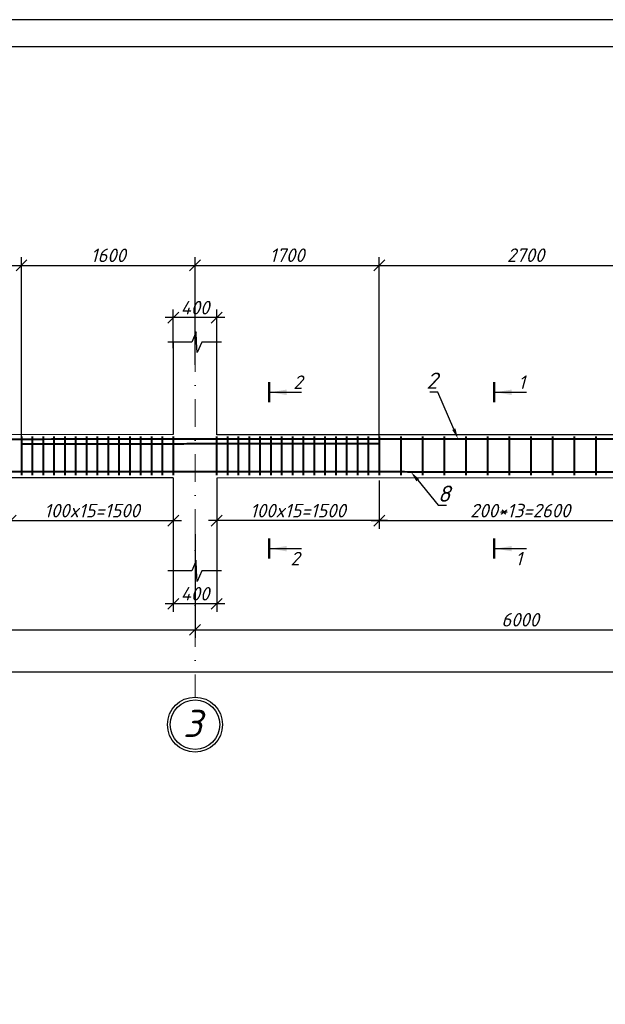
# Model space of a CAD drawing. Header units: millimetres. Extents: x -33345 to 4712671, y -3392 to 121473.
# Tile 518 of 656: x 2588981 to 2599785, y 68322 to 86501. Entities that reach past the tile are written whole.
import ezdxf
from ezdxf import colors
from ezdxf.entities.mleader import LeaderData, LeaderLine
from ezdxf.math import Vec2, Vec3

# ---------------------------------------------------------------- set-up
doc = ezdxf.new("R2010")
doc.units = ezdxf.units.MM
doc.linetypes.add('DASHDOTX2', pattern=[50.8, 25.4, -12.7, 0, -12.7])
doc.layers.add('0.25', color=7, linetype='Continuous', lineweight=25)
doc.layers.add('АСО-Текст', color=7, linetype='Continuous', lineweight=20)
doc.layers.add('Лист', color=7, linetype='Continuous')
doc.styles.add('_text', font='isocpeui.ttf')
doc.styles.add('GOST 2.304', font='isocpeui.ttf')
doc.styles.add('RUSS', font='RUSS.shx', dxfattribs={"width": 0.8, "oblique": 15, "height": 250})
doc.styles.add('Тохир', font='isocpeui.ttf', dxfattribs={"oblique": 2, "height": 250})
doc.dimstyles.new('Islom 94', dxfattribs={"dimtxt": 250, "dimasz": 200, "dimexe": 150, "dimexo": 100, "dimgap": 60, "dimtad": 1, "dimdec": 0, "dimtxsty": '_text', "dimblk": 'OBLIQUE', "dimcen": 0, "dimdle": 150, "dimadec": 0, "dimazin": 0, "dimtfac": 1, "dimtdec": 0, "dimtmove": 0, "dimatfit": 3, "dimfxl": 1, "dimarcsym": 0})

# ---------------------------------------------------------------- blocks, each defined once
blk = doc.blocks.new('*U327')
at = {"layer": '0.25', "color": 5, "linetype": 'Continuous', "lineweight": 25, "ltscale": 100}
blk.add_lwpolyline([(-125914, 0), (0, 0), (0, 42000), (-125914, 42000), (-125914, 0)], dxfattribs=at)
at = {"layer": '0.25', "color": 7, "linetype": 'Continuous', "lineweight": 30, "ltscale": 100}
blk.add_lwpolyline([(-123914, 500), (-500, 500), (-500, 41500), (-123914, 41500), (-123914, 500)], dxfattribs=at)
blk = doc.blocks.new('_Oblique')
at = {"color": 0, "linetype": 'ByBlock', "lineweight": -2}
blk.add_line((-0.5, -0.5), (0.5, 0.5), dxfattribs=at)
blk = doc.blocks.new('*D1412')
at = {"color": 0, "lineweight": -2, "ltscale": 10, "transparency": 16777216}
for p, q in [((2591815, 76322), (2591815, 75567)), ((2592615, 76322), (2592615, 75567)), ((2592765, 75717), (2591665, 75717))]:
    blk.add_line(p, q, dxfattribs=at)
at = {"layer": 'Defpoints', "color": 0, "ltscale": 10, "transparency": 16777216}
for p in [(2591815, 76422), (2592615, 76422), (2591815, 75717)]:
    blk.add_point(p, dxfattribs=at)
at = {"color": 0, "lineweight": -2, "ltscale": 10, "transparency": 16777216, "xscale": 200, "yscale": 200, "zscale": 200, "rotation": 180}
blk.add_blockref('_Oblique', (2591815, 75717), dxfattribs=at)
at = {"color": 0, "lineweight": -2, "ltscale": 10, "transparency": 16777216, "xscale": 200, "yscale": 200, "zscale": 200}
blk.add_blockref('_Oblique', (2592615, 75717), dxfattribs=at)
at = {"color": 0, "ltscale": 10, "transparency": 16777216, "insert": (2592215, 75902), "char_height": 250, "attachment_point": 5, "style": '_text'}
blk.add_mtext('400', dxfattribs=at)
blk = doc.blocks.new('*D1413')
at = {"color": 0, "lineweight": -2, "ltscale": 10, "transparency": 16777216}
for p, q in [((2591815, 80439), (2591815, 81150)), ((2592615, 80439), (2592615, 81150)), ((2592765, 81000), (2591665, 81000))]:
    blk.add_line(p, q, dxfattribs=at)
at = {"layer": 'Defpoints', "color": 0, "ltscale": 10, "transparency": 16777216}
for p in [(2591815, 81000), (2591815, 80339), (2592615, 80339)]:
    blk.add_point(p, dxfattribs=at)
at = {"color": 0, "lineweight": -2, "ltscale": 10, "transparency": 16777216, "xscale": 200, "yscale": 200, "zscale": 200, "rotation": 180}
blk.add_blockref('_Oblique', (2591815, 81000), dxfattribs=at)
at = {"color": 0, "lineweight": -2, "ltscale": 10, "transparency": 16777216, "xscale": 200, "yscale": 200, "zscale": 200}
blk.add_blockref('_Oblique', (2592615, 81000), dxfattribs=at)
at = {"color": 0, "ltscale": 10, "transparency": 16777216, "insert": (2592215, 81185), "char_height": 250, "attachment_point": 5, "style": '_text'}
blk.add_mtext('400', dxfattribs=at)
blk = doc.blocks.new('*D2871')
at = {"color": 0, "lineweight": -2, "ltscale": 10, "transparency": 16777216}
for p, q in [((2592215, 77002), (2592215, 75087)), ((2580215, 76558), (2580215, 75087)), ((2580065, 75237), (2592365, 75237))]:
    blk.add_line(p, q, dxfattribs=at)
at = {"layer": 'Defpoints', "color": 0, "ltscale": 10, "transparency": 16777216}
for p in [(2592215, 77102, 1359241), (2580215, 76658, 1359241), (2592215, 75237)]:
    blk.add_point(p, dxfattribs=at)
at = {"color": 0, "lineweight": -2, "ltscale": 10, "transparency": 16777216, "xscale": 200, "yscale": 200, "zscale": 200, "rotation": 180}
blk.add_blockref('_Oblique', (2580215, 75237), dxfattribs=at)
at = {"color": 0, "lineweight": -2, "ltscale": 10, "transparency": 16777216, "xscale": 200, "yscale": 200, "zscale": 200}
blk.add_blockref('_Oblique', (2592215, 75237), dxfattribs=at)
at = {"color": 0, "ltscale": 10, "transparency": 16777216, "insert": (2586215, 75422), "char_height": 250, "attachment_point": 5, "style": '_text'}
blk.add_mtext('6000', dxfattribs=at)
blk = doc.blocks.new('*D2872')
at = {"color": 0, "lineweight": -2, "ltscale": 10, "transparency": 16777216}
for p, q in [((2604215, 77152), (2604215, 75087)), ((2592215, 77002), (2592215, 75087)), ((2592065, 75237), (2604365, 75237))]:
    blk.add_line(p, q, dxfattribs=at)
at = {"layer": 'Defpoints', "color": 0, "ltscale": 10, "transparency": 16777216}
for p in [(2592215, 77102, 1359241), (2604215, 77252, 1359241), (2604215, 75237)]:
    blk.add_point(p, dxfattribs=at)
at = {"color": 0, "lineweight": -2, "ltscale": 10, "transparency": 16777216, "xscale": 200, "yscale": 200, "zscale": 200, "rotation": 180}
blk.add_blockref('_Oblique', (2592215, 75237), dxfattribs=at)
at = {"color": 0, "lineweight": -2, "ltscale": 10, "transparency": 16777216, "xscale": 200, "yscale": 200, "zscale": 200}
blk.add_blockref('_Oblique', (2604215, 75237), dxfattribs=at)
at = {"color": 0, "ltscale": 10, "transparency": 16777216, "insert": (2598215, 75422), "char_height": 250, "attachment_point": 5, "style": '_text'}
blk.add_mtext('6000', dxfattribs=at)
blk = doc.blocks.new('*D2880')
at = {"color": 0, "lineweight": -2, "ltscale": 10, "transparency": 16777216}
for p, q in [((2568215, 77052), (2568215, 74302)), ((2687015, 77052), (2687015, 74302)), ((2687165, 74452), (2568065, 74452))]:
    blk.add_line(p, q, dxfattribs=at)
at = {"layer": 'Defpoints', "color": 0, "ltscale": 10, "transparency": 16777216}
for p in [(2568215, 77152, 1359241), (2687015, 77152), (2568215, 74452)]:
    blk.add_point(p, dxfattribs=at)
at = {"color": 0, "lineweight": -2, "ltscale": 10, "transparency": 16777216, "xscale": 200, "yscale": 200, "zscale": 200, "rotation": 180}
blk.add_blockref('_Oblique', (2568215, 74452), dxfattribs=at)
at = {"color": 0, "lineweight": -2, "ltscale": 10, "transparency": 16777216, "xscale": 200, "yscale": 200, "zscale": 200}
blk.add_blockref('_Oblique', (2687015, 74452), dxfattribs=at)
at = {"color": 0, "ltscale": 10, "transparency": 16777216, "insert": (2627615, 74637), "char_height": 250, "attachment_point": 5, "style": '_text'}
blk.add_mtext('59400', dxfattribs=at)
blk = doc.blocks.new('*D1456')
at = {"color": 0, "lineweight": -2, "ltscale": 10, "transparency": 16777216}
for p, q in [((2588815, 77991), (2588815, 77102)), ((2591815, 77759), (2591815, 77102)), ((2588665, 77252), (2591965, 77252))]:
    blk.add_line(p, q, dxfattribs=at)
at = {"layer": 'Defpoints', "color": 0, "ltscale": 10, "transparency": 16777216}
for p in [(2588815, 78091), (2591815, 77859), (2591815, 77252)]:
    blk.add_point(p, dxfattribs=at)
at = {"color": 0, "lineweight": -2, "ltscale": 10, "transparency": 16777216, "xscale": 200, "yscale": 200, "zscale": 200, "rotation": 180}
blk.add_blockref('_Oblique', (2588815, 77252), dxfattribs=at)
at = {"color": 0, "lineweight": -2, "ltscale": 10, "transparency": 16777216, "xscale": 200, "yscale": 200, "zscale": 200}
blk.add_blockref('_Oblique', (2591815, 77252), dxfattribs=at)
at = {"color": 0, "ltscale": 10, "transparency": 16777216, "insert": (2590315, 77437), "char_height": 250, "attachment_point": 5, "style": '_text'}
blk.add_mtext('100x15=1500', dxfattribs=at)
blk = doc.blocks.new('*D1459')
at = {"color": 0, "lineweight": -2, "ltscale": 10, "transparency": 16777216}
for p, q in [((2595615, 77877), (2595615, 77102)), ((2600815, 77877), (2600815, 77102)), ((2595465, 77252), (2600965, 77252))]:
    blk.add_line(p, q, dxfattribs=at)
at = {"layer": 'Defpoints', "color": 0, "ltscale": 10, "transparency": 16777216}
for p in [(2595615, 77977, 1359241), (2600815, 77977, 1359241), (2600815, 77252)]:
    blk.add_point(p, dxfattribs=at)
at = {"color": 0, "lineweight": -2, "ltscale": 10, "transparency": 16777216, "xscale": 200, "yscale": 200, "zscale": 200, "rotation": 180}
blk.add_blockref('_Oblique', (2595615, 77252), dxfattribs=at)
at = {"color": 0, "lineweight": -2, "ltscale": 10, "transparency": 16777216, "xscale": 200, "yscale": 200, "zscale": 200}
blk.add_blockref('_Oblique', (2600815, 77252), dxfattribs=at)
at = {"color": 0, "ltscale": 10, "transparency": 16777216, "insert": (2598215, 77437), "char_height": 250, "attachment_point": 5, "style": '_text'}
blk.add_mtext('200*13=2600', dxfattribs=at)
blk = doc.blocks.new('*D1480')
at = {"color": 0, "lineweight": -2, "ltscale": 10, "transparency": 16777216}
for p, q in [((2595615, 77991), (2595615, 77102)), ((2592615, 77759), (2592615, 77102)), ((2595765, 77252), (2592465, 77252))]:
    blk.add_line(p, q, dxfattribs=at)
at = {"layer": 'Defpoints', "color": 0, "ltscale": 10, "transparency": 16777216}
for p in [(2595615, 78091), (2592615, 77859), (2592615, 77252)]:
    blk.add_point(p, dxfattribs=at)
at = {"color": 0, "lineweight": -2, "ltscale": 10, "transparency": 16777216, "xscale": 200, "yscale": 200, "zscale": 200, "rotation": 180}
blk.add_blockref('_Oblique', (2592615, 77252), dxfattribs=at)
at = {"color": 0, "lineweight": -2, "ltscale": 10, "transparency": 16777216, "xscale": 200, "yscale": 200, "zscale": 200}
blk.add_blockref('_Oblique', (2595615, 77252), dxfattribs=at)
at = {"color": 0, "ltscale": 10, "transparency": 16777216, "insert": (2594115, 77437), "char_height": 250, "attachment_point": 5, "style": '_text'}
blk.add_mtext('100x15=1500', dxfattribs=at)
blk = doc.blocks.new('*D2885')
at = {"color": 0, "lineweight": -2, "transparency": 16777216}
for p, q in [((2583615, 78773), (2583615, 82116)), ((2589015, 78769), (2589015, 82116)), ((2583465, 81966), (2589165, 81966))]:
    blk.add_line(p, q, dxfattribs=at)
at = {"layer": 'Defpoints', "color": 0, "transparency": 16777216}
for p in [(2589015, 81966), (2583615, 78673, 1359241), (2589015, 78669, 1359241)]:
    blk.add_point(p, dxfattribs=at)
at = {"color": 0, "lineweight": -2, "transparency": 16777216, "xscale": 200, "yscale": 200, "zscale": 200, "rotation": 180}
blk.add_blockref('_Oblique', (2583615, 81966), dxfattribs=at)
at = {"color": 0, "lineweight": -2, "transparency": 16777216, "xscale": 200, "yscale": 200, "zscale": 200}
blk.add_blockref('_Oblique', (2589015, 81966), dxfattribs=at)
at = {"color": 0, "lineweight": 0, "transparency": 16777216, "insert": (2586315, 82153), "char_height": 250, "attachment_point": 5, "style": '_text'}
blk.add_mtext('2700', dxfattribs=at)
blk = doc.blocks.new('*D2886')
at = {"color": 0, "lineweight": -2, "transparency": 16777216}
for p, q in [((2589015, 78769), (2589015, 82116)), ((2592215, 80126), (2592215, 82116)), ((2588865, 81966), (2592365, 81966))]:
    blk.add_line(p, q, dxfattribs=at)
at = {"layer": 'Defpoints', "color": 0, "transparency": 16777216}
for p in [(2592215, 81966), (2592215, 80026, 1359241), (2589015, 78669, 1359241)]:
    blk.add_point(p, dxfattribs=at)
at = {"color": 0, "lineweight": -2, "transparency": 16777216, "xscale": 200, "yscale": 200, "zscale": 200, "rotation": 180}
blk.add_blockref('_Oblique', (2589015, 81966), dxfattribs=at)
at = {"color": 0, "lineweight": -2, "transparency": 16777216, "xscale": 200, "yscale": 200, "zscale": 200}
blk.add_blockref('_Oblique', (2592215, 81966), dxfattribs=at)
at = {"color": 0, "lineweight": 0, "transparency": 16777216, "insert": (2590615, 82151), "char_height": 250, "attachment_point": 5, "style": '_text'}
blk.add_mtext('1600', dxfattribs=at)
blk = doc.blocks.new('*D2887')
at = {"color": 0, "lineweight": -2, "transparency": 16777216}
for p, q in [((2592215, 80126), (2592215, 82116)), ((2595615, 78773), (2595615, 82116)), ((2592065, 81966), (2595765, 81966))]:
    blk.add_line(p, q, dxfattribs=at)
at = {"layer": 'Defpoints', "color": 0, "transparency": 16777216}
for p in [(2595615, 81966), (2592215, 80026, 1359241), (2595615, 78673, 1359241)]:
    blk.add_point(p, dxfattribs=at)
at = {"color": 0, "lineweight": -2, "transparency": 16777216, "xscale": 200, "yscale": 200, "zscale": 200, "rotation": 180}
blk.add_blockref('_Oblique', (2592215, 81966), dxfattribs=at)
at = {"color": 0, "lineweight": -2, "transparency": 16777216, "xscale": 200, "yscale": 200, "zscale": 200}
blk.add_blockref('_Oblique', (2595615, 81966), dxfattribs=at)
at = {"color": 0, "lineweight": 0, "transparency": 16777216, "insert": (2593915, 82153), "char_height": 250, "attachment_point": 5, "style": '_text'}
blk.add_mtext('1700', dxfattribs=at)
blk = doc.blocks.new('*D2888')
at = {"color": 0, "lineweight": -2, "transparency": 16777216}
for p, q in [((2595615, 78773), (2595615, 82116)), ((2601015, 78861), (2601015, 82116)), ((2595465, 81966), (2601165, 81966))]:
    blk.add_line(p, q, dxfattribs=at)
at = {"layer": 'Defpoints', "color": 0, "transparency": 16777216}
for p in [(2601015, 81966), (2601015, 78761, 1359241), (2595615, 78673, 1359241)]:
    blk.add_point(p, dxfattribs=at)
at = {"color": 0, "lineweight": -2, "transparency": 16777216, "xscale": 200, "yscale": 200, "zscale": 200, "rotation": 180}
blk.add_blockref('_Oblique', (2595615, 81966), dxfattribs=at)
at = {"color": 0, "lineweight": -2, "transparency": 16777216, "xscale": 200, "yscale": 200, "zscale": 200}
blk.add_blockref('_Oblique', (2601015, 81966), dxfattribs=at)
at = {"color": 0, "lineweight": 0, "transparency": 16777216, "insert": (2598315, 82153), "char_height": 250, "attachment_point": 5, "style": '_text'}
blk.add_mtext('2700', dxfattribs=at)
blk = doc.blocks.new('asdfsad')
at = {"layer": 'АСО-Текст', "char_height": 300, "width": 4488.273, "attachment_point": 1, "style": 'RUSS'}
for insert in [(1262235.5, -413358.2), (1255930.4, -416387.8)]:
    blk.add_mtext('\\pi1133.11364;Продольная\\P\\pi1308.11364;арматура \\P\\pi1474.93182;колонны', dxfattribs=dict(at, insert=insert))

msp = doc.modelspace()

# ---------------------------------------------------------------- linework, layer by layer
at = {"color": 177, "ltscale": 10, "true_color": 0x293189}
for p, q in [((2591814.996, 80553.939), (2591814.996, 78841.039)), ((2591814.996, 80550.332), (2591814.996, 78841.039)), ((2591814.996, 78041.039), (2591814.996, 76324.533))]:
    msp.add_line(p, q, dxfattribs=at)
at = {"color": 177, "lineweight": 25, "ltscale": 10, "true_color": 0x293189}
for p, q in [((2592614.996, 78834.955), (2592614.996, 80550.332)), ((2591814.996, 78841.039), (2580614.996, 78834.955)), ((2603814.996, 78841.039), (2592614.996, 78834.955)), ((2591814.996, 78041.039), (2580614.996, 78038.644)), ((2603814.996, 78041.039), (2592614.996, 78038.644)), ((2592614.996, 78038.644), (2592614.996, 76324.533))]:
    msp.add_line(p, q, dxfattribs=at)
at = {"color": 1, "linetype": 'DASHDOTX2', "lineweight": 5, "ltscale": 20}
msp.add_line((2592215.152, 80510.221), (2592215.152, 73993.17), dxfattribs=at)
at = {"color": 116, "true_color": 0x136734}
for p, q in [((2593606.849, 79622.392), (2594178.557, 79622.393)), ((2597758.46, 79622.392), (2598330.168, 79622.393)), ((2593606.849, 76735.179), (2594178.557, 76735.18)), ((2597758.46, 76735.179), (2598330.168, 76735.18))]:
    msp.add_line(p, q, dxfattribs=at)
at = {"color": 7}
for points in [[(2592700.999, 80550.332), (2592343.594, 80550.332), (2592252.343, 80356.153), (2592243.559, 80549.22), (2592235.828, 80740.959), (2592154.065, 80550.332), (2591715.751, 80550.332)], [(2592700.999, 76324.533), (2592343.594, 76324.533), (2592252.343, 76130.353), (2592243.559, 76323.42), (2592235.828, 76515.16), (2592154.065, 76324.533), (2591715.751, 76324.533)]]:
    msp.add_lwpolyline(points, dxfattribs=at)
at = {"color": 116, "linetype": 'Continuous', "lineweight": 50, "ltscale": 100, "true_color": 0x136734}
for points in [[(2593581.849, 79437.668), (2593581.849, 79807.116)], [(2597733.46, 79437.668), (2597733.46, 79807.116)], [(2593581.849, 76550.455), (2593581.849, 76919.903)], [(2597733.46, 76550.455), (2597733.46, 76919.903)]]:
    msp.add_lwpolyline(points, dxfattribs=at)
at = {"ltscale": 100, "const_width": 36.895, "elevation": -1359241.496}
msp.add_lwpolyline([(2609516.6, 78695.24), (2607515.828, 78693.741), (2607515.828, 78693.741), (2607515.828, 78693.741), (2607515.828, 78693.741, -0.177499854), (2607477.047, 78707.94), (2607430.796, 78747.081, 0.177499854), (2607392.015, 78761.281), (2607297.047, 78760.683), (2586716.827, 78755.928)], format="xyb", dxfattribs=at)
at = {"color": 32, "ltscale": 100, "true_color": 0xcd6928, "const_width": 36.895}
for points in [[(2589014.996, 78810.129), (2589014.996, 78091.476)], [(2589214.996, 78810.129), (2589214.996, 78091.476)], [(2589414.996, 78810.129), (2589414.996, 78091.476)], [(2589414.996, 78810.129), (2589414.996, 78091.476)], [(2589614.996, 78810.129), (2589614.996, 78091.476)], [(2589814.996, 78810.129), (2589814.996, 78091.476)], [(2590014.996, 78810.129), (2590014.996, 78091.476)], [(2590214.996, 78810.129), (2590214.996, 78091.476)], [(2590414.996, 78810.129), (2590414.996, 78091.476)], [(2590614.996, 78810.129), (2590614.996, 78091.476)], [(2590814.996, 78810.129), (2590814.996, 78091.476)], [(2591014.996, 78810.129), (2591014.996, 78091.476)], [(2591214.996, 78810.129), (2591214.996, 78091.476)], [(2591414.996, 78810.129), (2591414.996, 78091.476)], [(2591614.996, 78810.129), (2591614.996, 78091.476)], [(2591814.996, 78810.129), (2591814.996, 78091.476)], [(2592614.996, 78810.129), (2592614.996, 78091.476)], [(2592814.996, 78810.129), (2592814.996, 78091.476)], [(2593014.996, 78810.129), (2593014.996, 78091.476)], [(2593214.996, 78810.129), (2593214.996, 78091.476)], [(2593414.996, 78810.129), (2593414.996, 78091.476)], [(2593614.996, 78810.129), (2593614.996, 78091.476)], [(2593814.996, 78810.129), (2593814.996, 78091.476)], [(2594014.996, 78810.129), (2594014.996, 78091.476)], [(2594214.996, 78810.129), (2594214.996, 78091.476)], [(2594414.996, 78810.129), (2594414.996, 78091.476)], [(2594614.996, 78810.129), (2594614.996, 78091.476)], [(2594814.996, 78810.129), (2594814.996, 78091.476)], [(2595014.996, 78810.129), (2595014.996, 78091.476)], [(2595014.996, 78810.129), (2595014.996, 78091.476)], [(2595214.996, 78810.129), (2595214.996, 78091.476)], [(2595414.996, 78810.129), (2595414.996, 78091.476)], [(2595614.996, 78810.129), (2595614.996, 78091.476)], [(2596014.996, 78810.129), (2596014.996, 78091.476)], [(2596414.996, 78810.129), (2596414.996, 78091.476)], [(2596814.996, 78810.129), (2596814.996, 78091.476)], [(2597214.996, 78810.129), (2597214.996, 78091.476)], [(2597614.996, 78810.129), (2597614.996, 78091.476)], [(2598014.996, 78810.129), (2598014.996, 78091.476)], [(2598414.996, 78810.129), (2598414.996, 78091.476)], [(2598814.996, 78810.129), (2598814.996, 78091.476)], [(2599214.996, 78810.129), (2599214.996, 78091.476)], [(2599614.996, 78810.129), (2599614.996, 78091.476)]]:
    msp.add_lwpolyline(points, dxfattribs=at)
at = {"color": 5, "ltscale": 100, "const_width": 36.895}
msp.add_lwpolyline([(2589014.996, 78668.616), (2595614.996, 78672.533)], dxfattribs=at)
at = {"ltscale": 100, "const_width": 36.895}
msp.add_lwpolyline([(2607467.703, 78215.906), (2605466.932, 78218.124), (2605466.932, 78218.124), (2605466.932, 78218.124), (2605466.932, 78218.124, 0.177499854), (2605428.146, 78203.938), (2605381.881, 78164.814, -0.177499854), (2605343.094, 78150.629), (2599667.157, 78151.277), (2583867.042, 78160.896)], format="xyb", dxfattribs=at)
at = {"color": 18, "ltscale": 15, "true_color": 0x000000}
msp.add_circle((2592215.152, 73485.656), 507.514, dxfattribs=at)
at = {"color": 1, "lineweight": 30, "ltscale": 15}
msp.add_circle((2592215.152, 73485.656), 457.514, dxfattribs=at)
at = {"color": 116, "true_color": 0x136734}
for points in [[(2593606.849, 79622.392), (2593907.299, 79672.671), (2593907.299, 79572.115)], [(2597758.46, 79622.392), (2598058.91, 79672.671), (2598058.91, 79572.115)], [(2593606.849, 76735.179), (2593907.299, 76785.458), (2593907.299, 76684.902)], [(2597758.46, 76735.179), (2598058.91, 76785.458), (2598058.91, 76684.902)]]:
    msp.add_solid(points, dxfattribs=at)

# ---------------------------------------------------------------- block references
at = {"lineweight": 25, "xscale": 0.9162906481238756, "yscale": 0.9162906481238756, "zscale": 0.9162906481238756}
for p in [(1061190.092, 458811.149, 1359241.5), (1103190.092, 458811.149, 1359241.5)]:
    msp.add_blockref('asdfsad', p, dxfattribs=at)
at = {"layer": 'Лист', "ltscale": 100, "transparency": 33554687}
msp.add_blockref('*U327', (2690204.686, 44501.326, 1359241.5), dxfattribs=at)

# ---------------------------------------------------------------- texts
at = {"color": 116, "true_color": 0x136734, "style": '_text'}
for s, p in [('2', (2593975.902, 76426.34)), ('1', (2598127.513, 76426.34))]:
    msp.add_text(s, height=250, dxfattribs=at).set_placement(p)
at = {"color": 116, "true_color": 0x136734, "char_height": 250, "width": 186.33523, "attachment_point": 1, "style": '_text'}
for s, insert in [('2', (2594029.323, 79933.296)), ('1', (2598180.934, 79933.296))]:
    msp.add_mtext(s, dxfattribs=dict(at, insert=insert))
at = {"insert": (2592344.825, 73257.669, 473082.499), "char_height": 500, "width": 333.15362, "attachment_point": 9, "style": 'GOST 2.304'}
msp.add_mtext('3', dxfattribs=at)

# ---------------------------------------------------------------- dimensions: what is measured, and where the dimension line sits
at = {"color": 154, "lineweight": 0}
for base, p1, p2, picture, middle in [((2589014.996, 81965.919, -1359241.496), (2583614.996, 78672.533), (2589014.996, 78668.616), '*D2885', (2586314.996, 82152.529, -1359241.496)), ((2592215.152, 81965.919, -1359241.496), (2589014.996, 78668.616), (2592215.152, 80025.668), '*D2886', (2590615.074, 82150.919, -1359241.496)), ((2595614.996, 81965.919, -1359241.496), (2592215.152, 80025.668), (2595614.996, 78672.533), '*D2887', (2593915.074, 82152.529, -1359241.496)), ((2601014.996, 81965.919, -1359241.496), (2595614.996, 78672.533), (2601014.996, 78760.785), '*D2888', (2598314.996, 82152.529, -1359241.496))]:
    dim = msp.add_linear_dim(base=base, p1=p1, p2=p2, dimstyle='Islom 94', override={"dimlfac": 0.5, "dimtmove": 1}, dxfattribs=at)
    dim.commit()
    dim.dimension.update_dxf_attribs({"geometry": picture, "text_midpoint": middle})
at = {"color": 177, "ltscale": 10, "true_color": 0x293189}
for base, p1, p2, text, picture, middle in [((2591814.996, 80999.817), (2592614.996, 80338.989), (2591814.996, 80338.989), '400', '*D1413', (2592214.996, 81184.817)), ((2592614.996, 77251.951), (2595614.996, 78091.476), (2592614.996, 77859.271), '100x15=<>', '*D1480', (2594114.996, 77436.951)), ((2600814.996, 77251.951, -1359241.496), (2595614.996, 77977.376), (2600814.996, 77977.376), '200*13=<>', '*D1459', (2598214.996, 77436.951, -1359241.496)), ((2591814.996, 75717.454), (2592614.996, 76421.806), (2591814.996, 76421.806), '400', '*D1412', (2592214.996, 75902.454))]:
    dim = msp.add_linear_dim(base=base, p1=p1, p2=p2, text=text, dimstyle='Islom 94', override={"dimlfac": 0.5}, dxfattribs=at)
    dim.commit()
    dim.dimension.update_dxf_attribs({"geometry": picture, "text_midpoint": middle})
dim = msp.add_linear_dim(base=(2591814.996, 77251.951), p1=(2588814.996, 78091.476), p2=(2591814.996, 77859.271), angle=180, text='100x15=<>', dimstyle='Islom 94', override={"dimlfac": 0.5}, dxfattribs=at)
dim.commit()
dim.dimension.update_dxf_attribs({"geometry": '*D1456', "text_midpoint": (2590314.996, 77436.951)})
for base, p1, p2, picture, middle in [((2568215.152, 74452.396, -1359241.496), (2687015.152, 77151.696, -1359241.496), (2568215.152, 77151.696), '*D2880', (2627615.152, 74637.396, -1359241.496)), ((2592215.152, 75236.924, -1359241.496), (2580215.152, 76657.911), (2592215.152, 77102.232), '*D2871', (2586215.152, 75421.924, -1359241.496)), ((2604215.152, 75236.924, -1359241.496), (2592215.152, 77102.232), (2604215.152, 77251.696), '*D2872', (2598215.152, 75421.924, -1359241.496))]:
    dim = msp.add_linear_dim(base=base, p1=p1, p2=p2, dimstyle='Islom 94', override={"dimlfac": 0.5}, dxfattribs=at)
    dim.commit()
    dim.dimension.update_dxf_attribs({"geometry": picture, "text_midpoint": middle})

# ---------------------------------------------------------------- leaders
at = {"color": 226, "lineweight": 25, "true_color": 0x691c66}
ml = msp.add_multileader_mtext('Standard', dxfattribs=at)
ml.set_content('2', color=(105, 28, 102), style='Тохир')
ml.set_leader_properties()
ml.build(insert=Vec2(0, 0))
ml.multileader.update_dxf_attribs({"text_left_attachment_type": 6, "text_right_attachment_type": 6, "dogleg_length": 0.36, "arrow_head_size": 200})
ctx = ml.context
ctx.base_point, ctx.char_height, ctx.arrow_head_size, ctx.plane_origin = Vec3(2596470.331, 79627.375, -1359241.496), 300, 200, Vec3(2574633.413, 75734.132, -1359241.496)
ctx.left_attachment, ctx.right_attachment, ctx.text_align_type = 6, 6, 1
notes = []
notes.append((ctx, [(0, (1, 1, 0), (2596698.122, 79627.375, -1359241.496), (-1, 0), 0.36, [(0, [(2597068.208, 78758.545, -1359241.496)], 0, [])])]))
ctx.mtext.insert, ctx.mtext.width, ctx.mtext.alignment, ctx.mtext.flow_direction = Vec3(2596584.046, 79987.375, -1359241.496), 148.95385, 2, 5
ml = msp.add_multileader_mtext('Standard', dxfattribs=at)
ml.set_content('8', color=(105, 28, 102), style='Тохир')
ml.set_leader_properties()
ml.build(insert=Vec2(0, 0))
ml.multileader.update_dxf_attribs({"text_left_attachment_type": 6, "text_right_attachment_type": 6, "dogleg_length": 0.36, "arrow_head_size": 200})
ctx = ml.context
ctx.base_point, ctx.char_height, ctx.arrow_head_size, ctx.plane_origin = Vec3(2596701.311, 77540.128), 300, 200, Vec3(2573246.671, 73646.885)
ctx.left_attachment, ctx.right_attachment, ctx.text_align_type = 6, 6, 1
notes.append((ctx, [(1, (1, 1, 0), (2596700.951, 77540.128), (1, 0), 0.36, [(0, [(2596197.554, 78152.924)], 0, [])])]))
ctx.mtext.insert, ctx.mtext.width, ctx.mtext.alignment, ctx.mtext.flow_direction = Vec3(2596808.321, 77900.128), 148.95385, 2, 5
for ctx, leaders in notes:
    for number, flags, end, landing, length, lines in leaders:
        leader = LeaderData()
        leader.index, (leader.has_last_leader_line, leader.has_dogleg_vector, leader.attachment_direction) = number, flags
        leader.last_leader_point, leader.dogleg_vector, leader.dogleg_length = Vec3(end), Vec3(landing), length
        for number, points, colour, breaks in lines:
            line = LeaderLine()
            line.index, line.vertices, line.color, line.breaks = number, Vec3.list(points), colors.encode_raw_color(colour), breaks
            leader.lines.append(line)
        ctx.leaders.append(leader)

doc.saveas('drawing.dxf')
